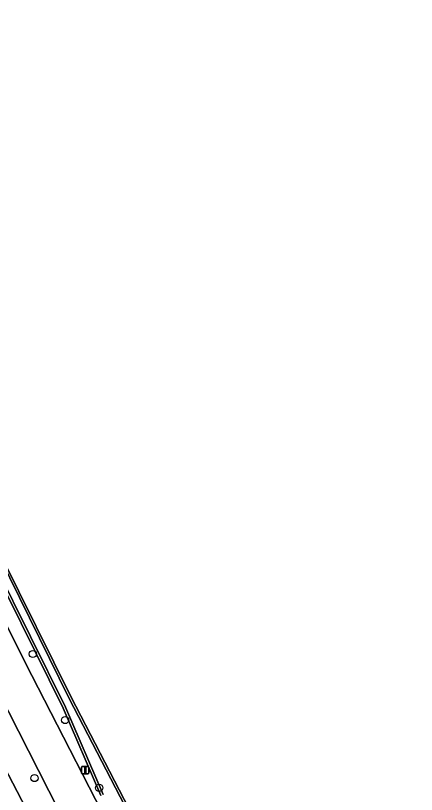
# Model space of a CAD drawing. Extents: x 158455 to 159797, y 387218 to 388672.
# Drawn here: x 159285.1 to 159340, y 387547.3 to 387654 of the extents above; entities that cross this region are included whole.
import ezdxf

# ---------------------------------------------------------------- set-up
doc = ezdxf.new("R2010")
doc.units = 0
for name, color, linetype in [('IMGEO_Berm_groen', 7, 'Continuous'), ('IMGEO_Boom', 7, 'Continuous'), ('IMGEO_Fietspad_gesloten', 7, 'Continuous'), ('IMGEO_Gemengd_bos', 7, 'Continuous'), ('IMGEO_Lichtmast', 7, 'Continuous'), ('IMGEO_Oever', 7, 'Continuous'), ('IMGEO_Waterloop', 7, 'Continuous')]:
    doc.layers.add(name, color=color, linetype=linetype)

msp = doc.modelspace()

# ---------------------------------------------------------------- linework, layer by layer
at = {"layer": 'IMGEO_Berm_groen'}
for points in [[(159305.87, 387516.38), (159305.77, 387516.6), (159303.42, 387520.82), (159263.5, 387599.26), (159204.43, 387713.62)], [(159221.57, 387673.16), (159231.2, 387654.13), (159253.92, 387610.15), (159267.94, 387581.95), (159270.18, 387577.67), (159275.68, 387566.29), (159301.03, 387517.53)]]:
    msp.add_lwpolyline(points, dxfattribs=at)
at = {"layer": 'IMGEO_Boom'}
for centre in [(159287.49, 387566.57), (159291.91, 387557.52), (159287.72, 387549.58), (159296.57, 387548.24)]:
    msp.add_circle(centre, 0.489, dxfattribs=at)
at = {"layer": 'IMGEO_Fietspad_gesloten'}
msp.add_lwpolyline([(159233.61, 387669.05), (159214.06, 387706.49), (159209.07, 387716.04), (159203.74, 387726.53), (159199.05, 387724.1), (159204.02, 387714.42), (159204.43, 387713.62), (159263.5, 387599.26), (159303.42, 387520.82), (159305.77, 387516.6), (159305.87, 387516.38), (159310.4, 387519.07), (159309.53, 387520.54), (159307.71, 387523.29), (159300.39, 387538.19), (159286.47, 387565.29), (159269.31, 387599.58)], close=True, dxfattribs=at)
at = {"layer": 'IMGEO_Gemengd_bos'}
for points in [[(159216.35, 387709.35), (159215.76, 387708.69), (159214.38, 387707.16), (159214.06, 387706.49), (159233.61, 387669.05), (159269.31, 387599.58), (159286.47, 387565.29), (159300.39, 387538.19), (159307.71, 387523.29), (159309.53, 387520.54), (159310.4, 387519.07), (159313.69, 387520.97), (159370.86, 387553.85), (159393.23, 387567.02), (159412.72, 387578.36), (159451.58, 387600.37), (159500, 387628.18), (159506.26, 387631.77), (159517.73, 387669.47)], [(159296.8, 387547.21), (159291.65, 387559.14), (159272.48, 387597.85), (159246.45, 387648.38), (159235.13, 387670.67)], [(159244.54, 387656.23), (159248.81, 387648.35), (159257.72, 387631.33), (159273.21, 387601.01), (159283.21, 387579.9), (159292.73, 387560.64), (159311.17, 387525.07)]]:
    msp.add_lwpolyline(points, dxfattribs=at)
at = {"layer": 'IMGEO_Lichtmast'}
for p, q in [((159294.17, 387550.27), (159294.17, 387551.07)), ((159294.17, 387551.07), (159294.17, 387550.27)), ((159294.27, 387551.17), (159295.06, 387551.17)), ((159295.06, 387551.17), (159294.27, 387551.17)), ((159295.16, 387551.07), (159295.16, 387550.27)), ((159295.16, 387550.27), (159295.16, 387551.07)), ((159295.06, 387550.17), (159294.27, 387550.17)), ((159294.27, 387550.17), (159295.06, 387550.17))]:
    msp.add_line(p, q, dxfattribs=at)
msp.add_lwpolyline([(159294.59, 387551.04), (159294.74, 387551.04), (159294.74, 387550.29), (159294.59, 387550.29), (159294.59, 387551.04)], dxfattribs=at)
for centre, start, end in [((159294.27, 387551.07), 90, 180), ((159294.27, 387551.07), 90, 180), ((159295.06, 387551.07), 0, 90), ((159295.06, 387551.07), 360, 90), ((159294.27, 387550.27), 180, 270), ((159294.27, 387550.27), 180, 270), ((159295.06, 387550.27), 270, 0), ((159295.06, 387550.27), 270, 0)]:
    msp.add_arc(centre, 0.1, start, end, dxfattribs=at)
at = {"layer": 'IMGEO_Oever'}
for points in [[(159297.1, 387547.34), (159291.94, 387559.28), (159272.77, 387598), (159246.74, 387648.53), (159235.42, 387670.81), (159217.15, 387705.98), (159216.82, 387707.53)], [(159218.59, 387706.87), (159220.74, 387702.51), (159232.31, 387680.36), (159244.25, 387656.08), (159248.53, 387648.2), (159257.43, 387631.18), (159272.92, 387600.87), (159282.92, 387579.76), (159292.45, 387560.49), (159310.88, 387524.93)], [(159235.13, 387670.67), (159246.45, 387648.38), (159272.48, 387597.85), (159291.65, 387559.14), (159296.8, 387547.21)], [(159311.17, 387525.07), (159292.73, 387560.64), (159283.21, 387579.9), (159273.21, 387601.01), (159257.72, 387631.33), (159248.81, 387648.35), (159244.54, 387656.23)]]:
    msp.add_lwpolyline(points, dxfattribs=at)
at = {"layer": 'IMGEO_Waterloop'}
for points in [[(159216.82, 387707.53), (159217.15, 387705.98), (159235.42, 387670.81), (159246.74, 387648.53), (159272.77, 387598), (159291.94, 387559.28), (159297.1, 387547.34)], [(159310.88, 387524.93), (159292.45, 387560.49), (159282.92, 387579.76), (159272.92, 387600.87), (159257.43, 387631.18), (159248.53, 387648.2), (159244.25, 387656.08), (159232.31, 387680.36), (159220.74, 387702.51), (159218.59, 387706.87)], [(159301.03, 387517.53), (159275.68, 387566.29), (159270.18, 387577.67), (159267.94, 387581.95), (159253.92, 387610.15), (159231.2, 387654.13), (159221.57, 387673.16)]]:
    msp.add_lwpolyline(points, dxfattribs=at)

doc.saveas('drawing.dxf')
